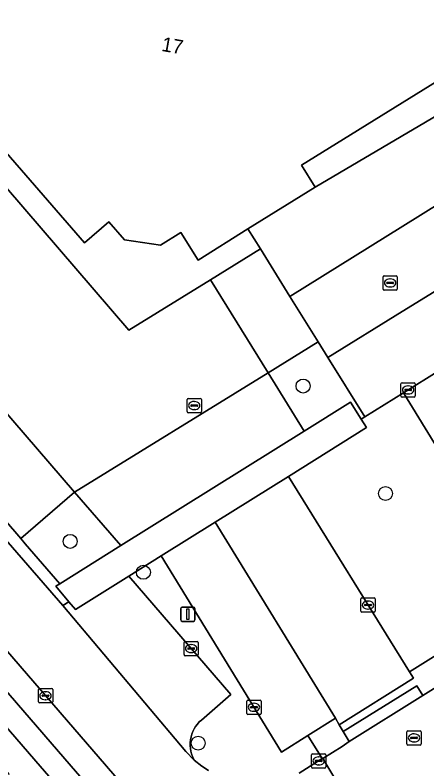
# Model space of a CAD drawing. Extents: x 160304 to 160955, y 383684 to 384161.
# Drawn here: x 160674.6 to 160703.4, y 383999.8 to 384052.5 of the extents above; entities that cross this region are included whole.
import ezdxf

# ---------------------------------------------------------------- set-up
doc = ezdxf.new("R2010")
doc.units = 0
for name, color, linetype in [('IMGEO_Boom', 7, 'Continuous'), ('IMGEO_Erf', 7, 'Continuous'), ('IMGEO_Groenvoorziening', 7, 'Continuous'), ('IMGEO_Kolk', 7, 'Continuous'), ('IMGEO_Lichtmast', 7, 'Continuous'), ('IMGEO_Pand', 7, 'Continuous'), ('IMGEO_Pand_nummerreeks', 7, 'Continuous'), ('IMGEO_Parkeervlak_open', 7, 'Continuous'), ('IMGEO_Rijbaan_lokaal_open', 7, 'Continuous'), ('IMGEO_Rioolput', 7, 'Continuous'), ('IMGEO_Voetpad_open', 7, 'Continuous')]:
    doc.layers.add(name, color=color, linetype=linetype)

msp = doc.modelspace()

# ---------------------------------------------------------------- linework, layer by layer
at = {"layer": 'IMGEO_Boom'}
for centre in [(160694.748, 384026.587), (160700.519, 384019.071), (160678.439, 384015.722), (160683.566, 384013.56), (160687.4, 384001.606)]:
    msp.add_circle(centre, 0.489, dxfattribs=at)
at = {"layer": 'IMGEO_Erf'}
msp.add_lwpolyline([(160708.32, 383997.939), (160711.652, 384000), (160713.157, 384000.931), (160717.995, 384003.923), (160722.832, 384006.915), (160727.787, 384009.979), (160726.422, 384012.115), (160706.936, 384000), (160687.05, 383987.636), (160676.351, 384000), (160656.955, 384022.413), (160655.424, 384021.087), (160659.239, 384016.681), (160662.975, 384012.366), (160666.712, 384008.05), (160670.447, 384003.736), (160673.681, 384000), (160674.183, 383999.42)], dxfattribs=at)
at = {"layer": 'IMGEO_Groenvoorziening'}
for points in [[(160698.807, 384024.272), (160699.065, 384024.433), (160696.482, 384028.586), (160695.799, 384029.684), (160692.299, 384027.507), (160694.829, 384023.438), (160698.065, 384025.459)], [(160693.718, 384020.269), (160699.178, 384023.678), (160698.807, 384024.272), (160698.065, 384025.459), (160694.829, 384023.438), (160681.995, 384015.425), (160677.721, 384012.757), (160677.437, 384012.58), (160678.359, 384011.504), (160678.82, 384010.967), (160682.541, 384013.291), (160684.806, 384014.705), (160688.583, 384017.063)], [(160678.751, 384019.173), (160674.989, 384015.918), (160675.301, 384015.555), (160677.721, 384012.757), (160681.995, 384015.425)]]:
    msp.add_lwpolyline(points, close=True, dxfattribs=at)
at = {"layer": 'IMGEO_Kolk'}
for p, q in [((160701.601, 384025.893), (160701.601, 384026.745)), ((160701.676, 384026.819), (160702.528, 384026.819)), ((160702.089, 384026.599), (160702.114, 384026.599)), ((160702.602, 384026.745), (160702.602, 384025.893)), ((160701.86, 384026.313), (160701.86, 384026.325)), ((160702.298, 384026.276), (160701.9, 384026.276)), ((160701.903, 384026.362), (160702.301, 384026.362)), ((160702.112, 384026.039), (160702.087, 384026.039)), ((160702.344, 384026.325), (160702.344, 384026.313)), ((160702.528, 384025.819), (160701.676, 384025.819)), ((160698.793, 384010.844), (160698.793, 384011.696)), ((160698.868, 384011.77), (160699.72, 384011.77)), ((160699.794, 384011.696), (160699.794, 384010.844)), ((160699.052, 384011.264), (160699.052, 384011.276)), ((160699.49, 384011.227), (160699.092, 384011.227)), ((160699.095, 384011.313), (160699.493, 384011.313)), ((160699.281, 384011.55), (160699.306, 384011.55)), ((160699.536, 384011.276), (160699.536, 384011.264)), ((160699.72, 384010.77), (160698.868, 384010.77)), ((160699.304, 384010.99), (160699.279, 384010.99)), ((160686.412, 384007.8), (160686.412, 384008.652)), ((160686.487, 384008.726), (160687.339, 384008.726)), ((160687.413, 384008.652), (160687.413, 384007.8)), ((160686.671, 384008.22), (160686.671, 384008.232)), ((160687.109, 384008.183), (160686.711, 384008.183)), ((160686.714, 384008.269), (160687.112, 384008.269)), ((160686.9, 384008.506), (160686.925, 384008.506)), ((160687.155, 384008.232), (160687.155, 384008.22)), ((160687.339, 384007.726), (160686.487, 384007.726)), ((160686.923, 384007.946), (160686.898, 384007.946)), ((160676.293, 384005.427), (160677.145, 384005.427)), ((160676.218, 384004.501), (160676.218, 384005.353)), ((160676.477, 384004.921), (160676.477, 384004.933)), ((160676.915, 384004.884), (160676.517, 384004.884)), ((160676.52, 384004.97), (160676.918, 384004.97)), ((160676.706, 384005.207), (160676.731, 384005.207)), ((160676.961, 384004.933), (160676.961, 384004.921)), ((160677.219, 384005.353), (160677.219, 384004.501)), ((160677.145, 384004.427), (160676.293, 384004.427)), ((160676.729, 384004.647), (160676.704, 384004.647)), ((160690.809, 384003.694), (160690.809, 384004.546)), ((160690.884, 384004.62), (160691.736, 384004.62)), ((160691.297, 384004.4), (160691.322, 384004.4)), ((160691.81, 384004.546), (160691.81, 384003.694)), ((160691.068, 384004.114), (160691.068, 384004.126)), ((160691.506, 384004.077), (160691.108, 384004.077)), ((160691.111, 384004.163), (160691.509, 384004.163)), ((160691.32, 384003.84), (160691.295, 384003.84)), ((160691.552, 384004.126), (160691.552, 384004.114)), ((160691.736, 384003.62), (160690.884, 384003.62)), ((160695.34, 383999.943), (160695.34, 384000.795)), ((160695.415, 384000.869), (160696.267, 384000.869)), ((160695.828, 384000.649), (160695.853, 384000.649)), ((160696.341, 384000.795), (160696.341, 383999.943)), ((160695.599, 384000.363), (160695.599, 384000.375)), ((160696.037, 384000.326), (160695.639, 384000.326)), ((160695.642, 384000.412), (160696.04, 384000.412)), ((160695.851, 384000.089), (160695.826, 384000.089)), ((160696.083, 384000.375), (160696.083, 384000.363)), ((160696.267, 383999.869), (160695.415, 383999.869))]:
    msp.add_line(p, q, dxfattribs=at)
for points in [[(160701.601, 384025.893), (160701.601, 384026.745)], [(160701.676, 384026.819), (160702.528, 384026.819)], [(160702.602, 384026.745), (160702.602, 384025.893)], [(160702.528, 384025.819), (160701.676, 384025.819)], [(160698.793, 384010.844), (160698.793, 384011.696)], [(160698.868, 384011.77), (160699.72, 384011.77)], [(160699.794, 384011.696), (160699.794, 384010.844)], [(160699.72, 384010.77), (160698.868, 384010.77)], [(160686.412, 384007.8), (160686.412, 384008.652)], [(160686.487, 384008.726), (160687.339, 384008.726)], [(160687.413, 384008.652), (160687.413, 384007.8)], [(160687.339, 384007.726), (160686.487, 384007.726)], [(160676.293, 384005.427), (160677.145, 384005.427)], [(160676.218, 384004.501), (160676.218, 384005.353)], [(160677.219, 384005.353), (160677.219, 384004.501)], [(160677.145, 384004.427), (160676.293, 384004.427)], [(160690.809, 384003.694), (160690.809, 384004.546)], [(160690.884, 384004.62), (160691.736, 384004.62)], [(160691.81, 384004.546), (160691.81, 384003.694)], [(160691.736, 384003.62), (160690.884, 384003.62)], [(160695.34, 383999.943), (160695.34, 384000.795)], [(160695.415, 384000.869), (160696.267, 384000.869)], [(160696.341, 384000.795), (160696.341, 383999.943)], [(160696.267, 383999.869), (160695.415, 383999.869)]]:
    msp.add_lwpolyline(points, dxfattribs=at)
for centre, radius, start, end in [((160701.678, 384026.743), 0.0765, 91.552, 178.448), ((160701.678, 384026.743), 0.0765, 91.552, 178.448), ((160702.526, 384026.743), 0.0765, 1.552, 88.448), ((160702.526, 384026.743), 0.0765, 1.552, 88.448), ((160701.9, 384026.322), 0.0403, 85.8775, 175.7526), ((160701.897, 384026.312), 0.0366, 178.938, 274.7102), ((160702.301, 384026.319), 0.043, 264.8664, 352.4533), ((160702.305, 384026.324), 0.0386, 1.7309, 96.639), ((160701.678, 384025.895), 0.0765, 181.552, 268.448), ((160701.678, 384025.895), 0.0765, 181.552, 268.448), ((160702.526, 384025.895), 0.0765, 271.552, 358.448), ((160702.526, 384025.895), 0.0765, 271.552, 358.448), ((160698.87, 384011.694), 0.0765, 91.552, 178.448), ((160698.87, 384011.694), 0.0765, 91.552, 178.448), ((160699.718, 384011.694), 0.0765, 1.552, 88.448), ((160699.718, 384011.694), 0.0765, 1.552, 88.448), ((160699.092, 384011.273), 0.0403, 85.8775, 175.7526), ((160699.089, 384011.263), 0.0366, 178.938, 274.7102), ((160699.493, 384011.27), 0.043, 264.8664, 352.4533), ((160699.497, 384011.275), 0.0386, 1.7309, 96.639), ((160698.87, 384010.846), 0.0765, 181.552, 268.448), ((160698.87, 384010.846), 0.0765, 181.552, 268.448), ((160699.718, 384010.846), 0.0765, 271.552, 358.448), ((160699.718, 384010.846), 0.0765, 271.552, 358.448), ((160686.489, 384008.65), 0.0765, 91.552, 178.448), ((160686.489, 384008.65), 0.0765, 91.552, 178.448), ((160687.337, 384008.65), 0.0765, 1.552, 88.448), ((160687.337, 384008.65), 0.0765, 1.552, 88.448), ((160686.711, 384008.229), 0.0403, 85.8775, 175.7526), ((160686.708, 384008.219), 0.0366, 178.938, 274.7102), ((160687.112, 384008.226), 0.043, 264.8664, 352.4533), ((160687.116, 384008.231), 0.0386, 1.7309, 96.639), ((160686.489, 384007.802), 0.0765, 181.552, 268.448), ((160686.489, 384007.802), 0.0765, 181.552, 268.448), ((160687.337, 384007.802), 0.0765, 271.552, 358.448), ((160687.337, 384007.802), 0.0765, 271.552, 358.448), ((160676.295, 384005.351), 0.0765, 91.552, 178.448), ((160676.295, 384005.351), 0.0765, 91.552, 178.448), ((160677.143, 384005.351), 0.0765, 1.552, 88.448), ((160677.143, 384005.351), 0.0765, 1.552, 88.448), ((160676.517, 384004.93), 0.0403, 85.8775, 175.7526), ((160676.514, 384004.92), 0.0366, 178.938, 274.7102), ((160676.918, 384004.927), 0.043, 264.8664, 352.4533), ((160676.922, 384004.932), 0.0386, 1.7309, 96.639), ((160676.295, 384004.503), 0.0765, 181.552, 268.448), ((160676.295, 384004.503), 0.0765, 181.552, 268.448), ((160677.143, 384004.503), 0.0765, 271.552, 358.448), ((160677.143, 384004.503), 0.0765, 271.552, 358.448), ((160690.886, 384004.544), 0.0765, 91.552, 178.448), ((160690.886, 384004.544), 0.0765, 91.552, 178.448), ((160691.734, 384004.544), 0.0765, 1.552, 88.448), ((160691.734, 384004.544), 0.0765, 1.552, 88.448), ((160691.108, 384004.123), 0.0403, 85.8775, 175.7526), ((160691.105, 384004.113), 0.0366, 178.938, 274.7102), ((160691.509, 384004.12), 0.043, 264.8664, 352.4533), ((160691.513, 384004.125), 0.0386, 1.7309, 96.639), ((160690.886, 384003.696), 0.0765, 181.552, 268.448), ((160690.886, 384003.696), 0.0765, 181.552, 268.448), ((160691.734, 384003.696), 0.0765, 271.552, 358.448), ((160691.734, 384003.696), 0.0765, 271.552, 358.448), ((160695.417, 384000.793), 0.0765, 91.552, 178.448), ((160695.417, 384000.793), 0.0765, 91.552, 178.448), ((160696.265, 384000.793), 0.0765, 1.552, 88.448), ((160696.265, 384000.793), 0.0765, 1.552, 88.448), ((160695.639, 384000.372), 0.0403, 85.8775, 175.7526), ((160695.636, 384000.362), 0.0366, 178.938, 274.7102), ((160696.04, 384000.369), 0.043, 264.8664, 352.4533), ((160696.044, 384000.374), 0.0386, 1.7309, 96.639), ((160695.417, 383999.945), 0.0765, 181.552, 268.448), ((160695.417, 383999.945), 0.0765, 181.552, 268.448), ((160696.265, 383999.945), 0.0765, 271.552, 358.448), ((160696.265, 383999.945), 0.0765, 271.552, 358.448)]:
    msp.add_arc(centre, radius, start, end, dxfattribs=at)
for centre, major_axis, ratio, start_param, end_param in [((160702.088, 384026.319), (-0.387, 0.002), 0.722429, 4.712389, 7.853982), ((160702.113, 384026.319), (-0.39, 0.002), 0.717154, 1.570796, 4.712389), ((160699.28, 384011.27), (-0.387, 0.002), 0.722429, 4.712389, 7.853982), ((160699.305, 384011.27), (-0.39, 0.002), 0.717154, 1.570796, 4.712389), ((160686.899, 384008.226), (-0.387, 0.002), 0.722429, 4.712389, 7.853982), ((160686.924, 384008.226), (-0.39, 0.002), 0.717154, 1.570796, 4.712389), ((160676.705, 384004.927), (-0.387, 0.002), 0.722429, 4.712389, 7.853982), ((160676.73, 384004.927), (-0.39, 0.002), 0.717154, 1.570796, 4.712389), ((160691.296, 384004.12), (-0.387, 0.002), 0.722429, 4.712389, 7.853982), ((160691.321, 384004.12), (-0.39, 0.002), 0.717154, 1.570796, 4.712389), ((160695.827, 384000.369), (-0.387, 0.002), 0.722429, 4.712389, 7.853982), ((160695.852, 384000.369), (-0.39, 0.002), 0.717154, 1.570796, 4.712389)]:
    msp.add_ellipse(centre, major_axis=major_axis, ratio=ratio, start_param=start_param, end_param=end_param, dxfattribs=at)
at = {"layer": 'IMGEO_Lichtmast'}
for p, q in [((160686.191, 384010.224), (160686.191, 384011.024)), ((160686.191, 384011.024), (160686.191, 384010.224)), ((160686.291, 384011.124), (160687.081, 384011.124)), ((160687.081, 384011.124), (160686.291, 384011.124)), ((160687.181, 384011.024), (160687.181, 384010.224)), ((160687.181, 384010.224), (160687.181, 384011.024)), ((160687.081, 384010.124), (160686.291, 384010.124)), ((160686.291, 384010.124), (160687.081, 384010.124))]:
    msp.add_line(p, q, dxfattribs=at)
msp.add_lwpolyline([(160686.611, 384010.999), (160686.761, 384010.999), (160686.761, 384010.249), (160686.611, 384010.249), (160686.611, 384010.999)], dxfattribs=at)
for centre, start, end in [((160686.291, 384011.024), 90, 180), ((160686.291, 384011.024), 90, 180), ((160687.081, 384011.024), 0, 90), ((160687.081, 384011.024), 360, 90), ((160686.291, 384010.224), 180, 270), ((160686.291, 384010.224), 180, 270), ((160687.081, 384010.224), 270, 0), ((160687.081, 384010.224), 270, 0)]:
    msp.add_arc(centre, 0.1, start, end, dxfattribs=at)
at = {"layer": 'IMGEO_Pand'}
msp.add_lwpolyline([(160651.874, 384068.387), (160679.439, 384036.595), (160681.157, 384038.082), (160682.256, 384036.811), (160684.762, 384036.447), (160686.188, 384037.334), (160687.392, 384035.398), (160690.89, 384037.575), (160695.582, 384040.495), (160694.629, 384042.042), (160711.18, 384052.269)], dxfattribs=at)
at = {"layer": 'IMGEO_Parkeervlak_open'}
for points in [[(160714.759, 384046.478), (160712.354, 384050.369), (160695.582, 384040.495), (160690.89, 384037.575), (160691.762, 384036.175), (160693.825, 384032.859), (160701.722, 384037.769), (160715.395, 384046.269)], [(160673.414, 384024.431), (160670.102, 384021.566), (160674.989, 384015.918), (160678.751, 384019.173), (160673.561, 384025.168), (160673.55, 384025.158)], [(160689.25, 383990.436), (160680.98, 384000), (160659.582, 384024.746), (160659.641, 384024.675), (160659.745, 384024.53), (160659.836, 384024.376), (160659.912, 384024.214), (160659.974, 384024.047), (160660.021, 384023.874), (160660.052, 384023.698), (160660.068, 384023.52), (160660.067, 384023.341), (160659.994, 384021.834), (160659.993, 384021.745), (160660.001, 384021.656), (160660.016, 384021.568), (160660.039, 384021.482), (160660.07, 384021.399), (160660.108, 384021.318), (160660.153, 384021.241), (160660.205, 384021.169), (160660.236, 384021.131), (160678.508, 384000), (160686.156, 383991.18)]]:
    msp.add_lwpolyline(points, dxfattribs=at)
for points in [[(160715.343, 384034.554), (160720.51, 384037.766), (160725.711, 384040.981), (160723.208, 384045.029), (160701.692, 384031.792), (160696.482, 384028.586), (160699.065, 384024.433), (160701.775, 384026.118), (160706.863, 384029.281)], [(160693.825, 384032.859), (160691.762, 384036.175), (160688.256, 384034.009), (160692.299, 384027.507), (160695.799, 384029.684)], [(160694.829, 384023.438), (160692.299, 384027.507), (160678.751, 384019.173), (160681.995, 384015.425)], [(160701.775, 384026.118), (160699.065, 384024.433), (160698.807, 384024.272), (160699.178, 384023.678), (160693.718, 384020.269), (160702.191, 384006.592), (160710.558, 384011.827)], [(160688.583, 384017.063), (160684.806, 384014.705), (160693.235, 384000.989), (160695.088, 384002.149), (160697.006, 384003.349)], [(160682.541, 384013.291), (160678.82, 384010.967), (160678.359, 384011.504), (160677.923, 384011.231), (160686.548, 384001.032), (160687.129, 384000.428), (160687.1, 384000.481), (160687.015, 384000.664), (160686.947, 384000.853), (160686.895, 384001.047), (160686.862, 384001.245), (160686.846, 384001.446), (160686.848, 384001.647), (160686.868, 384001.847), (160686.906, 384002.044), (160686.961, 384002.237), (160687.033, 384002.425), (160687.122, 384002.605), (160687.227, 384002.777), (160687.346, 384002.939), (160687.48, 384003.089), (160687.626, 384003.227), (160689.69, 384005.008)]]:
    msp.add_lwpolyline(points, close=True, dxfattribs=at)
at = {"layer": 'IMGEO_Rijbaan_lokaal_open'}
for points in [[(160716.431, 384046.914), (160715.395, 384046.269), (160701.722, 384037.769), (160693.825, 384032.859), (160695.799, 384029.684), (160696.482, 384028.586), (160701.692, 384031.792), (160723.208, 384045.029), (160706.486, 384072.081)], [(160673.55, 384025.158), (160673.561, 384025.168), (160678.751, 384019.173), (160692.299, 384027.507), (160688.256, 384034.009), (160682.556, 384030.486), (160672.68, 384041.948), (160669.159, 384038.895), (160647.166, 384064.33)], [(160688.132, 383999.685), (160687.658, 384000), (160687.129, 384000.428), (160686.548, 384001.032), (160677.923, 384011.231), (160669.173, 384021.297), (160669.327, 384022.462), (160667.365, 384024.732), (160666.113, 384024.749), (160658.5, 384033.527), (160657.69, 384034.466), (160653.963, 384031.243), (160659.582, 384024.746), (160680.98, 384000), (160689.25, 383990.436)], [(160711.511, 384010.162), (160703.128, 384004.94), (160697.984, 384001.736), (160697.486, 384001.365), (160696.125, 384000.545), (160698.671, 383996.302)], [(160698.671, 383996.302), (160696.125, 384000.545), (160696.09, 384000.524), (160694.48, 383999.521)]]:
    msp.add_lwpolyline(points, dxfattribs=at)
for points in [[(160710.558, 384011.827), (160710.817, 384011.406), (160715.944, 384014.62), (160715.687, 384015.035), (160706.863, 384029.281), (160701.775, 384026.118)], [(160693.718, 384020.269), (160688.583, 384017.063), (160697.006, 384003.349), (160697.283, 384002.898), (160702.466, 384006.147), (160702.191, 384006.592)]]:
    msp.add_lwpolyline(points, close=True, dxfattribs=at)
at = {"layer": 'IMGEO_Rioolput'}
for p, q in [((160700.342, 384033.372), (160700.342, 384034.224)), ((160700.417, 384034.298), (160701.269, 384034.298)), ((160700.644, 384033.841), (160701.042, 384033.841)), ((160700.83, 384034.078), (160700.855, 384034.078)), ((160701.343, 384034.224), (160701.343, 384033.372)), ((160700.601, 384033.792), (160700.601, 384033.804)), ((160701.039, 384033.755), (160700.641, 384033.755)), ((160700.853, 384033.518), (160700.828, 384033.518)), ((160701.085, 384033.804), (160701.085, 384033.792)), ((160701.269, 384033.298), (160700.417, 384033.298)), ((160686.628, 384024.798), (160686.628, 384025.65)), ((160686.703, 384025.724), (160687.555, 384025.724)), ((160687.116, 384025.504), (160687.141, 384025.504)), ((160687.629, 384025.65), (160687.629, 384024.798)), ((160686.887, 384025.218), (160686.887, 384025.23)), ((160687.325, 384025.181), (160686.927, 384025.181)), ((160686.93, 384025.267), (160687.328, 384025.267)), ((160687.139, 384024.944), (160687.114, 384024.944)), ((160687.371, 384025.23), (160687.371, 384025.218)), ((160687.555, 384024.724), (160686.703, 384024.724)), ((160702.013, 384001.553), (160702.013, 384002.405)), ((160702.088, 384002.479), (160702.94, 384002.479)), ((160702.501, 384002.259), (160702.526, 384002.259)), ((160703.014, 384002.405), (160703.014, 384001.553)), ((160702.272, 384001.973), (160702.272, 384001.985)), ((160702.71, 384001.936), (160702.312, 384001.936)), ((160702.315, 384002.022), (160702.713, 384002.022)), ((160702.524, 384001.699), (160702.499, 384001.699)), ((160702.756, 384001.985), (160702.756, 384001.973)), ((160702.94, 384001.479), (160702.088, 384001.479))]:
    msp.add_line(p, q, dxfattribs=at)
for points in [[(160700.342, 384033.372), (160700.342, 384034.224)], [(160700.417, 384034.298), (160701.269, 384034.298)], [(160701.343, 384034.224), (160701.343, 384033.372)], [(160701.269, 384033.298), (160700.417, 384033.298)], [(160686.628, 384024.798), (160686.628, 384025.65)], [(160686.703, 384025.724), (160687.555, 384025.724)], [(160687.629, 384025.65), (160687.629, 384024.798)], [(160687.555, 384024.724), (160686.703, 384024.724)], [(160702.013, 384001.553), (160702.013, 384002.405)], [(160702.088, 384002.479), (160702.94, 384002.479)], [(160703.014, 384002.405), (160703.014, 384001.553)], [(160702.94, 384001.479), (160702.088, 384001.479)]]:
    msp.add_lwpolyline(points, dxfattribs=at)
for centre, radius, start, end in [((160700.419, 384034.222), 0.0765, 91.552, 178.448), ((160700.419, 384034.222), 0.0765, 91.552, 178.448), ((160700.641, 384033.801), 0.0403, 85.8775, 175.7526), ((160701.046, 384033.803), 0.0386, 1.7309, 96.639), ((160701.267, 384034.222), 0.0765, 1.552, 88.448), ((160701.267, 384034.222), 0.0765, 1.552, 88.448), ((160700.419, 384033.374), 0.0765, 181.552, 268.448), ((160700.419, 384033.374), 0.0765, 181.552, 268.448), ((160700.638, 384033.791), 0.0366, 178.938, 274.7102), ((160701.042, 384033.798), 0.043, 264.8664, 352.4533), ((160701.267, 384033.374), 0.0765, 271.552, 358.448), ((160701.267, 384033.374), 0.0765, 271.552, 358.448), ((160686.705, 384025.648), 0.0765, 91.552, 178.448), ((160686.705, 384025.648), 0.0765, 91.552, 178.448), ((160687.553, 384025.648), 0.0765, 1.552, 88.448), ((160687.553, 384025.648), 0.0765, 1.552, 88.448), ((160686.927, 384025.227), 0.0403, 85.8775, 175.7526), ((160686.924, 384025.217), 0.0366, 178.938, 274.7102), ((160687.328, 384025.224), 0.043, 264.8664, 352.4533), ((160687.332, 384025.229), 0.0386, 1.7309, 96.639), ((160686.705, 384024.8), 0.0765, 181.552, 268.448), ((160686.705, 384024.8), 0.0765, 181.552, 268.448), ((160687.553, 384024.8), 0.0765, 271.552, 358.448), ((160687.553, 384024.8), 0.0765, 271.552, 358.448), ((160702.09, 384002.403), 0.0765, 91.552, 178.448), ((160702.09, 384002.403), 0.0765, 91.552, 178.448), ((160702.938, 384002.403), 0.0765, 1.552, 88.448), ((160702.938, 384002.403), 0.0765, 1.552, 88.448), ((160702.312, 384001.982), 0.0403, 85.8775, 175.7526), ((160702.309, 384001.972), 0.0366, 178.938, 274.7102), ((160702.713, 384001.979), 0.043, 264.8664, 352.4533), ((160702.717, 384001.984), 0.0386, 1.7309, 96.639), ((160702.09, 384001.555), 0.0765, 181.552, 268.448), ((160702.09, 384001.555), 0.0765, 181.552, 268.448), ((160702.938, 384001.555), 0.0765, 271.552, 358.448), ((160702.938, 384001.555), 0.0765, 271.552, 358.448)]:
    msp.add_arc(centre, radius, start, end, dxfattribs=at)
for centre, major_axis, ratio, start_param, end_param in [((160700.829, 384033.798), (-0.387, 0.002), 0.722429, 4.712389, 7.853982), ((160700.854, 384033.798), (-0.39, 0.002), 0.717154, 1.570796, 4.712389), ((160687.115, 384025.224), (-0.387, 0.002), 0.722429, 4.712389, 7.853982), ((160687.14, 384025.224), (-0.39, 0.002), 0.717154, 1.570796, 4.712389), ((160702.5, 384001.979), (-0.387, 0.002), 0.722429, 4.712389, 7.853982), ((160702.525, 384001.979), (-0.39, 0.002), 0.717154, 1.570796, 4.712389)]:
    msp.add_ellipse(centre, major_axis=major_axis, ratio=ratio, start_param=start_param, end_param=end_param, dxfattribs=at)
at = {"layer": 'IMGEO_Voetpad_open'}
for points in [[(160691.762, 384036.175), (160690.89, 384037.575), (160687.392, 384035.398), (160686.188, 384037.334), (160684.762, 384036.447), (160682.256, 384036.811), (160681.157, 384038.082), (160679.439, 384036.595), (160651.874, 384068.387), (160650.741, 384067.411), (160672.68, 384041.948), (160682.556, 384030.486), (160688.256, 384034.009)], [(160714.021, 384051.35), (160706.073, 384064.001), (160704.809, 384063.238), (160711.492, 384052.462), (160711.18, 384052.269), (160694.629, 384042.042), (160695.582, 384040.495), (160712.354, 384050.369)], [(160670.102, 384021.566), (160669.327, 384022.462), (160669.173, 384021.297), (160677.923, 384011.231), (160678.359, 384011.504), (160677.437, 384012.58), (160677.721, 384012.757), (160675.301, 384015.555), (160674.989, 384015.918)], [(160702.706, 384005.62), (160697.562, 384002.416), (160697.984, 384001.736), (160703.128, 384004.94)], [(160697.562, 384002.416), (160697.283, 384002.898), (160697.006, 384003.349), (160695.088, 384002.149), (160696.09, 384000.524), (160696.125, 384000.545), (160697.486, 384001.365), (160697.984, 384001.736)]]:
    msp.add_lwpolyline(points, close=True, dxfattribs=at)
for points in [[(160656.955, 384022.413), (160676.351, 384000), (160687.05, 383987.636)], [(160686.156, 383991.18), (160678.508, 384000), (160660.236, 384021.131)], [(160694.48, 383999.521), (160696.09, 384000.524), (160695.088, 384002.149), (160693.235, 384000.989), (160684.806, 384014.705), (160682.541, 384013.291), (160689.69, 384005.008), (160687.626, 384003.227), (160687.48, 384003.089), (160687.346, 384002.939), (160687.227, 384002.777), (160687.122, 384002.605), (160687.033, 384002.425), (160686.961, 384002.237), (160686.906, 384002.044), (160686.868, 384001.847), (160686.848, 384001.647), (160686.846, 384001.446), (160686.862, 384001.245), (160686.895, 384001.047), (160686.947, 384000.853), (160687.015, 384000.664), (160687.1, 384000.481), (160687.129, 384000.428), (160687.658, 384000), (160688.132, 383999.685)], [(160710.558, 384011.827), (160702.191, 384006.592), (160702.466, 384006.147), (160697.283, 384002.898), (160697.562, 384002.416), (160702.706, 384005.62), (160703.128, 384004.94), (160711.511, 384010.162)]]:
    msp.add_lwpolyline(points, dxfattribs=at)

# ---------------------------------------------------------------- texts
at = {"layer": 'IMGEO_Pand_nummerreeks'}
msp.add_text('17', height=1, rotation=349.9904, dxfattribs=at).set_placement((160684.792, 384050.032))

doc.saveas('drawing.dxf')
